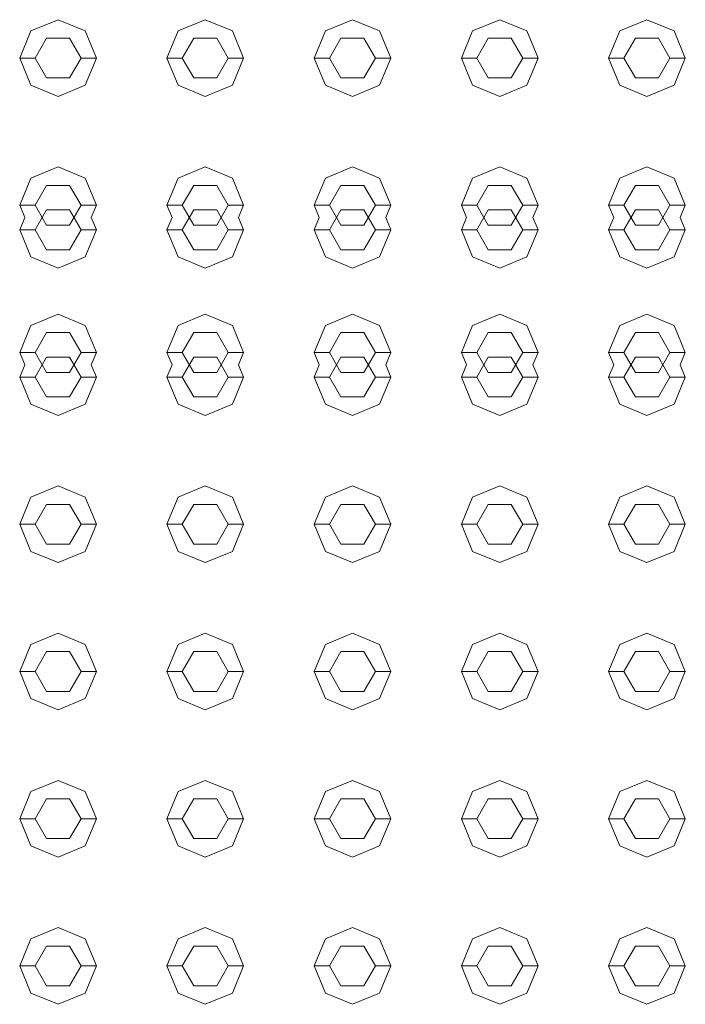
# Model space of a CAD drawing. Header units: millimetres. Extents: x 2 to 902, y -447 to 199.
# Tile 536 of 656: x 26.265 to 26.699, y 154.887 to 155.529. Entities that reach past the tile are written whole.
import ezdxf

# ---------------------------------------------------------------- set-up
doc = ezdxf.new("R2010")
doc.units = ezdxf.units.MM
doc.header["$MEASUREMENT"] = 0
doc.layers.add('IFC-Elemento construtivo genérico-Contorno', color=253, linetype='Continuous', lineweight=5)

msp = doc.modelspace()

# ---------------------------------------------------------------- linework, layer by layer
at = {"layer": 'IFC-Elemento construtivo genérico-Contorno', "color": 7, "lineweight": 5}
for p, q in [((26.27225, 155.5221), (26.28992, 155.52943)), ((26.28992, 155.52943), (26.3076, 155.5221)), ((26.36825, 155.5221), (26.38592, 155.52943)), ((26.38592, 155.52943), (26.4036, 155.5221)), ((26.46425, 155.5221), (26.48192, 155.52943)), ((26.48192, 155.52943), (26.4996, 155.5221)), ((26.56025, 155.5221), (26.57792, 155.52943)), ((26.57792, 155.52943), (26.5956, 155.5221)), ((26.65625, 155.5221), (26.67392, 155.52943)), ((26.67392, 155.52943), (26.6916, 155.5221)), ((26.26492, 155.50443), (26.27225, 155.5221)), ((26.3076, 155.5221), (26.31492, 155.50443)), ((26.36092, 155.50443), (26.36825, 155.5221)), ((26.4036, 155.5221), (26.41092, 155.50443)), ((26.45692, 155.50443), (26.46425, 155.5221)), ((26.4996, 155.5221), (26.50692, 155.50443)), ((26.55292, 155.50443), (26.56025, 155.5221)), ((26.5956, 155.5221), (26.60292, 155.50443)), ((26.64892, 155.50443), (26.65625, 155.5221)), ((26.6916, 155.5221), (26.69892, 155.50443)), ((26.27492, 155.50443), (26.28242, 155.51742)), ((26.28242, 155.51742), (26.29742, 155.51742)), ((26.29742, 155.51742), (26.30492, 155.50443)), ((26.37092, 155.50443), (26.37842, 155.51742)), ((26.37842, 155.51742), (26.39342, 155.51742)), ((26.39342, 155.51742), (26.40092, 155.50443)), ((26.46692, 155.50443), (26.47442, 155.51742)), ((26.47442, 155.51742), (26.48942, 155.51742)), ((26.48942, 155.51742), (26.49692, 155.50443)), ((26.56292, 155.50443), (26.57042, 155.51742)), ((26.57042, 155.51742), (26.58542, 155.51742)), ((26.58542, 155.51742), (26.59292, 155.50443)), ((26.65892, 155.50443), (26.66642, 155.51742)), ((26.66642, 155.51742), (26.68142, 155.51742)), ((26.68142, 155.51742), (26.68892, 155.50443)), ((26.26492, 155.50443), (26.27492, 155.50443)), ((26.26492, 155.50443), (26.27225, 155.48675)), ((26.27492, 155.50443), (26.28242, 155.49144)), ((26.29742, 155.49144), (26.30492, 155.50443)), ((26.30492, 155.50443), (26.31492, 155.50443)), ((26.3076, 155.48675), (26.31492, 155.50443)), ((26.36092, 155.50443), (26.37092, 155.50443)), ((26.36092, 155.50443), (26.36825, 155.48675)), ((26.37092, 155.50443), (26.37842, 155.49144)), ((26.39342, 155.49144), (26.40092, 155.50443)), ((26.40092, 155.50443), (26.41092, 155.50443)), ((26.4036, 155.48675), (26.41092, 155.50443)), ((26.45692, 155.50443), (26.46692, 155.50443)), ((26.45692, 155.50443), (26.46425, 155.48675)), ((26.46692, 155.50443), (26.47442, 155.49144)), ((26.48942, 155.49144), (26.49692, 155.50443)), ((26.49692, 155.50443), (26.50692, 155.50443)), ((26.4996, 155.48675), (26.50692, 155.50443)), ((26.55292, 155.50443), (26.56292, 155.50443)), ((26.55292, 155.50443), (26.56025, 155.48675)), ((26.56292, 155.50443), (26.57042, 155.49144)), ((26.58542, 155.49144), (26.59292, 155.50443)), ((26.59292, 155.50443), (26.60292, 155.50443)), ((26.5956, 155.48675), (26.60292, 155.50443)), ((26.64892, 155.50443), (26.65892, 155.50443)), ((26.64892, 155.50443), (26.65625, 155.48675)), ((26.65892, 155.50443), (26.66642, 155.49144)), ((26.68142, 155.49144), (26.68892, 155.50443)), ((26.68892, 155.50443), (26.69892, 155.50443)), ((26.6916, 155.48675), (26.69892, 155.50443)), ((26.27225, 155.48675), (26.28992, 155.47943)), ((26.28242, 155.49144), (26.29742, 155.49144)), ((26.28992, 155.47943), (26.3076, 155.48675)), ((26.36825, 155.48675), (26.38592, 155.47943)), ((26.37842, 155.49144), (26.39342, 155.49144)), ((26.38592, 155.47943), (26.4036, 155.48675)), ((26.46425, 155.48675), (26.48192, 155.47943)), ((26.47442, 155.49144), (26.48942, 155.49144)), ((26.48192, 155.47943), (26.4996, 155.48675)), ((26.56025, 155.48675), (26.57792, 155.47943)), ((26.57042, 155.49144), (26.58542, 155.49144)), ((26.57792, 155.47943), (26.5956, 155.48675)), ((26.65625, 155.48675), (26.67392, 155.47943)), ((26.66642, 155.49144), (26.68142, 155.49144)), ((26.67392, 155.47943), (26.6916, 155.48675)), ((26.27225, 155.42611), (26.28992, 155.43343)), ((26.28992, 155.43343), (26.3076, 155.42611)), ((26.36825, 155.42611), (26.38592, 155.43343)), ((26.38592, 155.43343), (26.4036, 155.42611)), ((26.46425, 155.42611), (26.48192, 155.43343)), ((26.48192, 155.43343), (26.4996, 155.42611)), ((26.56025, 155.42611), (26.57792, 155.43343)), ((26.57792, 155.43343), (26.5956, 155.42611)), ((26.65625, 155.42611), (26.67392, 155.43343)), ((26.67392, 155.43343), (26.6916, 155.42611)), ((26.26492, 155.40843), (26.27225, 155.42611)), ((26.3076, 155.42611), (26.31492, 155.40843)), ((26.36092, 155.40843), (26.36825, 155.42611)), ((26.4036, 155.42611), (26.41092, 155.40843)), ((26.45692, 155.40843), (26.46425, 155.42611)), ((26.4996, 155.42611), (26.50692, 155.40843)), ((26.55292, 155.40843), (26.56025, 155.42611)), ((26.5956, 155.42611), (26.60292, 155.40843)), ((26.64892, 155.40843), (26.65625, 155.42611)), ((26.6916, 155.42611), (26.69892, 155.40843)), ((26.27492, 155.40843), (26.28242, 155.42142)), ((26.28242, 155.42142), (26.29742, 155.42142)), ((26.29742, 155.42142), (26.30492, 155.40843)), ((26.37092, 155.40843), (26.37842, 155.42142)), ((26.37842, 155.42142), (26.39342, 155.42142)), ((26.39342, 155.42142), (26.40092, 155.40843)), ((26.46692, 155.40843), (26.47442, 155.42142)), ((26.47442, 155.42142), (26.48942, 155.42142)), ((26.48942, 155.42142), (26.49692, 155.40843)), ((26.56292, 155.40843), (26.57042, 155.42142)), ((26.57042, 155.42142), (26.58542, 155.42142)), ((26.58542, 155.42142), (26.59292, 155.40843)), ((26.65892, 155.40843), (26.66642, 155.42142)), ((26.66642, 155.42142), (26.68142, 155.42142)), ((26.68142, 155.42142), (26.68892, 155.40843)), ((26.26492, 155.40843), (26.27492, 155.40843)), ((26.26492, 155.40843), (26.26824, 155.40043)), ((26.27492, 155.40843), (26.28242, 155.39544)), ((26.27492, 155.39243), (26.28242, 155.40542)), ((26.28242, 155.40542), (26.29742, 155.40542)), ((26.29742, 155.39544), (26.30492, 155.40843)), ((26.29742, 155.40542), (26.30492, 155.39243)), ((26.30492, 155.40843), (26.31492, 155.40843)), ((26.31161, 155.40043), (26.31492, 155.40843)), ((26.36092, 155.40843), (26.37092, 155.40843)), ((26.36092, 155.40843), (26.36424, 155.40043)), ((26.37092, 155.40843), (26.37842, 155.39544)), ((26.37092, 155.39243), (26.37842, 155.40542)), ((26.37842, 155.40542), (26.39342, 155.40542)), ((26.39342, 155.39544), (26.40092, 155.40843)), ((26.39342, 155.40542), (26.40092, 155.39243)), ((26.40092, 155.40843), (26.41092, 155.40843)), ((26.40761, 155.40043), (26.41092, 155.40843)), ((26.45692, 155.40843), (26.46692, 155.40843)), ((26.45692, 155.40843), (26.46024, 155.40043)), ((26.46692, 155.40843), (26.47442, 155.39544)), ((26.46692, 155.39243), (26.47442, 155.40542)), ((26.47442, 155.40542), (26.48942, 155.40542)), ((26.48942, 155.39544), (26.49692, 155.40843)), ((26.48942, 155.40542), (26.49692, 155.39243)), ((26.49692, 155.40843), (26.50692, 155.40843)), ((26.50361, 155.40043), (26.50692, 155.40843)), ((26.55292, 155.40843), (26.56292, 155.40843)), ((26.55292, 155.40843), (26.55624, 155.40043)), ((26.56292, 155.40843), (26.57042, 155.39544)), ((26.56292, 155.39243), (26.57042, 155.40542)), ((26.57042, 155.40542), (26.58542, 155.40542)), ((26.58542, 155.39544), (26.59292, 155.40843)), ((26.58542, 155.40542), (26.59292, 155.39243)), ((26.59292, 155.40843), (26.60292, 155.40843)), ((26.59961, 155.40043), (26.60292, 155.40843)), ((26.64892, 155.40843), (26.65892, 155.40843)), ((26.64892, 155.40843), (26.65224, 155.40043)), ((26.65892, 155.40843), (26.66642, 155.39544)), ((26.65892, 155.39243), (26.66642, 155.40542)), ((26.66642, 155.40542), (26.68142, 155.40542)), ((26.68142, 155.39544), (26.68892, 155.40843)), ((26.68142, 155.40542), (26.68892, 155.39243)), ((26.68892, 155.40843), (26.69892, 155.40843)), ((26.69561, 155.40043), (26.69892, 155.40843)), ((26.26492, 155.39243), (26.26824, 155.40043)), ((26.31161, 155.40043), (26.31492, 155.39243)), ((26.36092, 155.39243), (26.36424, 155.40043)), ((26.40761, 155.40043), (26.41092, 155.39243)), ((26.45692, 155.39243), (26.46024, 155.40043)), ((26.50361, 155.40043), (26.50692, 155.39243)), ((26.55292, 155.39243), (26.55624, 155.40043)), ((26.59961, 155.40043), (26.60292, 155.39243)), ((26.64892, 155.39243), (26.65224, 155.40043)), ((26.69561, 155.40043), (26.69892, 155.39243)), ((26.26492, 155.39243), (26.27492, 155.39243)), ((26.26492, 155.39243), (26.27225, 155.37475)), ((26.27492, 155.39243), (26.28242, 155.37944)), ((26.28242, 155.39544), (26.29742, 155.39544)), ((26.29742, 155.37944), (26.30492, 155.39243)), ((26.30492, 155.39243), (26.31492, 155.39243)), ((26.3076, 155.37475), (26.31492, 155.39243)), ((26.36092, 155.39243), (26.37092, 155.39243)), ((26.36092, 155.39243), (26.36825, 155.37475)), ((26.37092, 155.39243), (26.37842, 155.37944)), ((26.37842, 155.39544), (26.39342, 155.39544)), ((26.39342, 155.37944), (26.40092, 155.39243)), ((26.40092, 155.39243), (26.41092, 155.39243)), ((26.4036, 155.37475), (26.41092, 155.39243)), ((26.45692, 155.39243), (26.46692, 155.39243)), ((26.45692, 155.39243), (26.46425, 155.37475)), ((26.46692, 155.39243), (26.47442, 155.37944)), ((26.47442, 155.39544), (26.48942, 155.39544)), ((26.48942, 155.37944), (26.49692, 155.39243)), ((26.49692, 155.39243), (26.50692, 155.39243)), ((26.4996, 155.37475), (26.50692, 155.39243)), ((26.55292, 155.39243), (26.56292, 155.39243)), ((26.55292, 155.39243), (26.56025, 155.37475)), ((26.56292, 155.39243), (26.57042, 155.37944)), ((26.57042, 155.39544), (26.58542, 155.39544)), ((26.58542, 155.37944), (26.59292, 155.39243)), ((26.59292, 155.39243), (26.60292, 155.39243)), ((26.5956, 155.37475), (26.60292, 155.39243)), ((26.64892, 155.39243), (26.65892, 155.39243)), ((26.64892, 155.39243), (26.65625, 155.37475)), ((26.65892, 155.39243), (26.66642, 155.37944)), ((26.66642, 155.39544), (26.68142, 155.39544)), ((26.68142, 155.37944), (26.68892, 155.39243)), ((26.68892, 155.39243), (26.69892, 155.39243)), ((26.6916, 155.37475), (26.69892, 155.39243)), ((26.28242, 155.37944), (26.29742, 155.37944)), ((26.37842, 155.37944), (26.39342, 155.37944)), ((26.47442, 155.37944), (26.48942, 155.37944)), ((26.57042, 155.37944), (26.58542, 155.37944)), ((26.66642, 155.37944), (26.68142, 155.37944)), ((26.27225, 155.37475), (26.28992, 155.36743)), ((26.28992, 155.36743), (26.3076, 155.37475)), ((26.36825, 155.37475), (26.38592, 155.36743)), ((26.38592, 155.36743), (26.4036, 155.37475)), ((26.46425, 155.37475), (26.48192, 155.36743)), ((26.48192, 155.36743), (26.4996, 155.37475)), ((26.56025, 155.37475), (26.57792, 155.36743)), ((26.57792, 155.36743), (26.5956, 155.37475)), ((26.65625, 155.37475), (26.67392, 155.36743)), ((26.67392, 155.36743), (26.6916, 155.37475)), ((26.27225, 155.33011), (26.28992, 155.33743)), ((26.28992, 155.33743), (26.3076, 155.33011)), ((26.36825, 155.33011), (26.38592, 155.33743)), ((26.38592, 155.33743), (26.4036, 155.33011)), ((26.46425, 155.33011), (26.48192, 155.33743)), ((26.48192, 155.33743), (26.4996, 155.33011)), ((26.56025, 155.33011), (26.57792, 155.33743)), ((26.57792, 155.33743), (26.5956, 155.33011)), ((26.65625, 155.33011), (26.67392, 155.33743)), ((26.67392, 155.33743), (26.6916, 155.33011)), ((26.26492, 155.31243), (26.27225, 155.33011)), ((26.3076, 155.33011), (26.31492, 155.31243)), ((26.36092, 155.31243), (26.36825, 155.33011)), ((26.4036, 155.33011), (26.41092, 155.31243)), ((26.45692, 155.31243), (26.46425, 155.33011)), ((26.4996, 155.33011), (26.50692, 155.31243)), ((26.55292, 155.31243), (26.56025, 155.33011)), ((26.5956, 155.33011), (26.60292, 155.31243)), ((26.64892, 155.31243), (26.65625, 155.33011)), ((26.6916, 155.33011), (26.69892, 155.31243)), ((26.27492, 155.31243), (26.28242, 155.32542)), ((26.28242, 155.32542), (26.29742, 155.32542)), ((26.29742, 155.32542), (26.30492, 155.31243)), ((26.37092, 155.31243), (26.37842, 155.32542)), ((26.37842, 155.32542), (26.39342, 155.32542)), ((26.39342, 155.32542), (26.40092, 155.31243)), ((26.46692, 155.31243), (26.47442, 155.32542)), ((26.47442, 155.32542), (26.48942, 155.32542)), ((26.48942, 155.32542), (26.49692, 155.31243)), ((26.56292, 155.31243), (26.57042, 155.32542)), ((26.57042, 155.32542), (26.58542, 155.32542)), ((26.58542, 155.32542), (26.59292, 155.31243)), ((26.65892, 155.31243), (26.66642, 155.32542)), ((26.66642, 155.32542), (26.68142, 155.32542)), ((26.68142, 155.32542), (26.68892, 155.31243)), ((26.26492, 155.31243), (26.27492, 155.31243)), ((26.26492, 155.31243), (26.26824, 155.30443)), ((26.27492, 155.31243), (26.28242, 155.29944)), ((26.27492, 155.29643), (26.28242, 155.30942)), ((26.28242, 155.30942), (26.29742, 155.30942)), ((26.29742, 155.29944), (26.30492, 155.31243)), ((26.29742, 155.30942), (26.30492, 155.29643)), ((26.30492, 155.31243), (26.31492, 155.31243)), ((26.31161, 155.30443), (26.31492, 155.31243)), ((26.36092, 155.31243), (26.37092, 155.31243)), ((26.36092, 155.31243), (26.36424, 155.30443)), ((26.37092, 155.31243), (26.37842, 155.29944)), ((26.37092, 155.29643), (26.37842, 155.30942)), ((26.37842, 155.30942), (26.39342, 155.30942)), ((26.39342, 155.29944), (26.40092, 155.31243)), ((26.39342, 155.30942), (26.40092, 155.29643)), ((26.40092, 155.31243), (26.41092, 155.31243)), ((26.40761, 155.30443), (26.41092, 155.31243)), ((26.45692, 155.31243), (26.46692, 155.31243)), ((26.45692, 155.31243), (26.46024, 155.30443)), ((26.46692, 155.31243), (26.47442, 155.29944)), ((26.46692, 155.29643), (26.47442, 155.30942)), ((26.47442, 155.30942), (26.48942, 155.30942)), ((26.48942, 155.29944), (26.49692, 155.31243)), ((26.48942, 155.30942), (26.49692, 155.29643)), ((26.49692, 155.31243), (26.50692, 155.31243)), ((26.50361, 155.30443), (26.50692, 155.31243)), ((26.55292, 155.31243), (26.56292, 155.31243)), ((26.55292, 155.31243), (26.55624, 155.30443)), ((26.56292, 155.31243), (26.57042, 155.29944)), ((26.56292, 155.29643), (26.57042, 155.30942)), ((26.57042, 155.30942), (26.58542, 155.30942)), ((26.58542, 155.29944), (26.59292, 155.31243)), ((26.58542, 155.30942), (26.59292, 155.29643)), ((26.59292, 155.31243), (26.60292, 155.31243)), ((26.59961, 155.30443), (26.60292, 155.31243)), ((26.64892, 155.31243), (26.65892, 155.31243)), ((26.64892, 155.31243), (26.65224, 155.30443)), ((26.65892, 155.31243), (26.66642, 155.29944)), ((26.65892, 155.29643), (26.66642, 155.30942)), ((26.66642, 155.30942), (26.68142, 155.30942)), ((26.68142, 155.29944), (26.68892, 155.31243)), ((26.68142, 155.30942), (26.68892, 155.29643)), ((26.68892, 155.31243), (26.69892, 155.31243)), ((26.69561, 155.30443), (26.69892, 155.31243)), ((26.26492, 155.29643), (26.26824, 155.30443)), ((26.31161, 155.30443), (26.31492, 155.29643)), ((26.36092, 155.29643), (26.36424, 155.30443)), ((26.40761, 155.30443), (26.41092, 155.29643)), ((26.45692, 155.29643), (26.46024, 155.30443)), ((26.50361, 155.30443), (26.50692, 155.29643)), ((26.55292, 155.29643), (26.55624, 155.30443)), ((26.59961, 155.30443), (26.60292, 155.29643)), ((26.64892, 155.29643), (26.65224, 155.30443)), ((26.69561, 155.30443), (26.69892, 155.29643)), ((26.26492, 155.29643), (26.27492, 155.29643)), ((26.26492, 155.29643), (26.27225, 155.27875)), ((26.27492, 155.29643), (26.28242, 155.28344)), ((26.28242, 155.29944), (26.29742, 155.29944)), ((26.29742, 155.28344), (26.30492, 155.29643)), ((26.30492, 155.29643), (26.31492, 155.29643)), ((26.3076, 155.27875), (26.31492, 155.29643)), ((26.36092, 155.29643), (26.37092, 155.29643)), ((26.36092, 155.29643), (26.36825, 155.27875)), ((26.37092, 155.29643), (26.37842, 155.28344)), ((26.37842, 155.29944), (26.39342, 155.29944)), ((26.39342, 155.28344), (26.40092, 155.29643)), ((26.40092, 155.29643), (26.41092, 155.29643)), ((26.4036, 155.27875), (26.41092, 155.29643)), ((26.45692, 155.29643), (26.46692, 155.29643)), ((26.45692, 155.29643), (26.46425, 155.27875)), ((26.46692, 155.29643), (26.47442, 155.28344)), ((26.47442, 155.29944), (26.48942, 155.29944)), ((26.48942, 155.28344), (26.49692, 155.29643)), ((26.49692, 155.29643), (26.50692, 155.29643)), ((26.4996, 155.27875), (26.50692, 155.29643)), ((26.55292, 155.29643), (26.56292, 155.29643)), ((26.55292, 155.29643), (26.56025, 155.27875)), ((26.56292, 155.29643), (26.57042, 155.28344)), ((26.57042, 155.29944), (26.58542, 155.29944)), ((26.58542, 155.28344), (26.59292, 155.29643)), ((26.59292, 155.29643), (26.60292, 155.29643)), ((26.5956, 155.27875), (26.60292, 155.29643)), ((26.64892, 155.29643), (26.65892, 155.29643)), ((26.64892, 155.29643), (26.65625, 155.27875)), ((26.65892, 155.29643), (26.66642, 155.28344)), ((26.66642, 155.29944), (26.68142, 155.29944)), ((26.68142, 155.28344), (26.68892, 155.29643)), ((26.68892, 155.29643), (26.69892, 155.29643)), ((26.6916, 155.27875), (26.69892, 155.29643)), ((26.28242, 155.28344), (26.29742, 155.28344)), ((26.37842, 155.28344), (26.39342, 155.28344)), ((26.47442, 155.28344), (26.48942, 155.28344)), ((26.57042, 155.28344), (26.58542, 155.28344)), ((26.66642, 155.28344), (26.68142, 155.28344)), ((26.27225, 155.27875), (26.28992, 155.27143)), ((26.28992, 155.27143), (26.3076, 155.27875)), ((26.36825, 155.27875), (26.38592, 155.27143)), ((26.38592, 155.27143), (26.4036, 155.27875)), ((26.46425, 155.27875), (26.48192, 155.27143)), ((26.48192, 155.27143), (26.4996, 155.27875)), ((26.56025, 155.27875), (26.57792, 155.27143)), ((26.57792, 155.27143), (26.5956, 155.27875)), ((26.65625, 155.27875), (26.67392, 155.27143)), ((26.67392, 155.27143), (26.6916, 155.27875)), ((26.27225, 155.21811), (26.28992, 155.22543)), ((26.28992, 155.22543), (26.3076, 155.21811)), ((26.36825, 155.21811), (26.38592, 155.22543)), ((26.38592, 155.22543), (26.4036, 155.21811)), ((26.46425, 155.21811), (26.48192, 155.22543)), ((26.48192, 155.22543), (26.4996, 155.21811)), ((26.56025, 155.21811), (26.57792, 155.22543)), ((26.57792, 155.22543), (26.5956, 155.21811)), ((26.65625, 155.21811), (26.67392, 155.22543)), ((26.67392, 155.22543), (26.6916, 155.21811)), ((26.26492, 155.20043), (26.27225, 155.21811)), ((26.3076, 155.21811), (26.31492, 155.20043)), ((26.36092, 155.20043), (26.36825, 155.21811)), ((26.4036, 155.21811), (26.41092, 155.20043)), ((26.45692, 155.20043), (26.46425, 155.21811)), ((26.4996, 155.21811), (26.50692, 155.20043)), ((26.55292, 155.20043), (26.56025, 155.21811)), ((26.5956, 155.21811), (26.60292, 155.20043)), ((26.64892, 155.20043), (26.65625, 155.21811)), ((26.6916, 155.21811), (26.69892, 155.20043)), ((26.27492, 155.20043), (26.28242, 155.21342)), ((26.28242, 155.21342), (26.29742, 155.21342)), ((26.29742, 155.21342), (26.30492, 155.20043)), ((26.37092, 155.20043), (26.37842, 155.21342)), ((26.37842, 155.21342), (26.39342, 155.21342)), ((26.39342, 155.21342), (26.40092, 155.20043)), ((26.46692, 155.20043), (26.47442, 155.21342)), ((26.47442, 155.21342), (26.48942, 155.21342)), ((26.48942, 155.21342), (26.49692, 155.20043)), ((26.56292, 155.20043), (26.57042, 155.21342)), ((26.57042, 155.21342), (26.58542, 155.21342)), ((26.58542, 155.21342), (26.59292, 155.20043)), ((26.65892, 155.20043), (26.66642, 155.21342)), ((26.66642, 155.21342), (26.68142, 155.21342)), ((26.68142, 155.21342), (26.68892, 155.20043)), ((26.26492, 155.20043), (26.27492, 155.20043)), ((26.26492, 155.20043), (26.27225, 155.18275)), ((26.27492, 155.20043), (26.28242, 155.18744)), ((26.29742, 155.18744), (26.30492, 155.20043)), ((26.30492, 155.20043), (26.31492, 155.20043)), ((26.3076, 155.18275), (26.31492, 155.20043)), ((26.36092, 155.20043), (26.37092, 155.20043)), ((26.36092, 155.20043), (26.36825, 155.18275)), ((26.37092, 155.20043), (26.37842, 155.18744)), ((26.39342, 155.18744), (26.40092, 155.20043)), ((26.40092, 155.20043), (26.41092, 155.20043)), ((26.4036, 155.18275), (26.41092, 155.20043)), ((26.45692, 155.20043), (26.46692, 155.20043)), ((26.45692, 155.20043), (26.46425, 155.18275)), ((26.46692, 155.20043), (26.47442, 155.18744)), ((26.48942, 155.18744), (26.49692, 155.20043)), ((26.49692, 155.20043), (26.50692, 155.20043)), ((26.4996, 155.18275), (26.50692, 155.20043)), ((26.55292, 155.20043), (26.56292, 155.20043)), ((26.55292, 155.20043), (26.56025, 155.18275)), ((26.56292, 155.20043), (26.57042, 155.18744)), ((26.58542, 155.18744), (26.59292, 155.20043)), ((26.59292, 155.20043), (26.60292, 155.20043)), ((26.5956, 155.18275), (26.60292, 155.20043)), ((26.64892, 155.20043), (26.65892, 155.20043)), ((26.64892, 155.20043), (26.65625, 155.18275)), ((26.65892, 155.20043), (26.66642, 155.18744)), ((26.68142, 155.18744), (26.68892, 155.20043)), ((26.68892, 155.20043), (26.69892, 155.20043)), ((26.6916, 155.18275), (26.69892, 155.20043)), ((26.28242, 155.18744), (26.29742, 155.18744)), ((26.37842, 155.18744), (26.39342, 155.18744)), ((26.47442, 155.18744), (26.48942, 155.18744)), ((26.57042, 155.18744), (26.58542, 155.18744)), ((26.66642, 155.18744), (26.68142, 155.18744)), ((26.27225, 155.18275), (26.28992, 155.17543)), ((26.28992, 155.17543), (26.3076, 155.18275)), ((26.36825, 155.18275), (26.38592, 155.17543)), ((26.38592, 155.17543), (26.4036, 155.18275)), ((26.46425, 155.18275), (26.48192, 155.17543)), ((26.48192, 155.17543), (26.4996, 155.18275)), ((26.56025, 155.18275), (26.57792, 155.17543)), ((26.57792, 155.17543), (26.5956, 155.18275)), ((26.65625, 155.18275), (26.67392, 155.17543)), ((26.67392, 155.17543), (26.6916, 155.18275)), ((26.27225, 155.1221), (26.28992, 155.12943)), ((26.28992, 155.12943), (26.3076, 155.1221)), ((26.36825, 155.1221), (26.38592, 155.12943)), ((26.38592, 155.12943), (26.4036, 155.1221)), ((26.46425, 155.1221), (26.48192, 155.12943)), ((26.48192, 155.12943), (26.4996, 155.1221)), ((26.56025, 155.1221), (26.57792, 155.12943)), ((26.57792, 155.12943), (26.5956, 155.1221)), ((26.65625, 155.1221), (26.67392, 155.12943)), ((26.67392, 155.12943), (26.6916, 155.1221)), ((26.26492, 155.10443), (26.27225, 155.1221)), ((26.3076, 155.1221), (26.31492, 155.10443)), ((26.36092, 155.10443), (26.36825, 155.1221)), ((26.4036, 155.1221), (26.41092, 155.10443)), ((26.45692, 155.10443), (26.46425, 155.1221)), ((26.4996, 155.1221), (26.50692, 155.10443)), ((26.55292, 155.10443), (26.56025, 155.1221)), ((26.5956, 155.1221), (26.60292, 155.10443)), ((26.64892, 155.10443), (26.65625, 155.1221)), ((26.6916, 155.1221), (26.69892, 155.10443)), ((26.27492, 155.10443), (26.28242, 155.11742)), ((26.28242, 155.11742), (26.29742, 155.11742)), ((26.29742, 155.11742), (26.30492, 155.10443)), ((26.37092, 155.10443), (26.37842, 155.11742)), ((26.37842, 155.11742), (26.39342, 155.11742)), ((26.39342, 155.11742), (26.40092, 155.10443)), ((26.46692, 155.10443), (26.47442, 155.11742)), ((26.47442, 155.11742), (26.48942, 155.11742)), ((26.48942, 155.11742), (26.49692, 155.10443)), ((26.56292, 155.10443), (26.57042, 155.11742)), ((26.57042, 155.11742), (26.58542, 155.11742)), ((26.58542, 155.11742), (26.59292, 155.10443)), ((26.65892, 155.10443), (26.66642, 155.11742)), ((26.66642, 155.11742), (26.68142, 155.11742)), ((26.68142, 155.11742), (26.68892, 155.10443)), ((26.26492, 155.10443), (26.27492, 155.10443)), ((26.26492, 155.10443), (26.27225, 155.08675)), ((26.27492, 155.10443), (26.28242, 155.09144)), ((26.29742, 155.09144), (26.30492, 155.10443)), ((26.30492, 155.10443), (26.31492, 155.10443)), ((26.3076, 155.08675), (26.31492, 155.10443)), ((26.36092, 155.10443), (26.37092, 155.10443)), ((26.36092, 155.10443), (26.36825, 155.08675)), ((26.37092, 155.10443), (26.37842, 155.09144)), ((26.39342, 155.09144), (26.40092, 155.10443)), ((26.40092, 155.10443), (26.41092, 155.10443)), ((26.4036, 155.08675), (26.41092, 155.10443)), ((26.45692, 155.10443), (26.46692, 155.10443)), ((26.45692, 155.10443), (26.46425, 155.08675)), ((26.46692, 155.10443), (26.47442, 155.09144)), ((26.48942, 155.09144), (26.49692, 155.10443)), ((26.49692, 155.10443), (26.50692, 155.10443)), ((26.4996, 155.08675), (26.50692, 155.10443)), ((26.55292, 155.10443), (26.56292, 155.10443)), ((26.55292, 155.10443), (26.56025, 155.08675)), ((26.56292, 155.10443), (26.57042, 155.09144)), ((26.58542, 155.09144), (26.59292, 155.10443)), ((26.59292, 155.10443), (26.60292, 155.10443)), ((26.5956, 155.08675), (26.60292, 155.10443)), ((26.64892, 155.10443), (26.65892, 155.10443)), ((26.64892, 155.10443), (26.65625, 155.08675)), ((26.65892, 155.10443), (26.66642, 155.09144)), ((26.68142, 155.09144), (26.68892, 155.10443)), ((26.68892, 155.10443), (26.69892, 155.10443)), ((26.6916, 155.08675), (26.69892, 155.10443)), ((26.28242, 155.09144), (26.29742, 155.09144)), ((26.37842, 155.09144), (26.39342, 155.09144)), ((26.47442, 155.09144), (26.48942, 155.09144)), ((26.57042, 155.09144), (26.58542, 155.09144)), ((26.66642, 155.09144), (26.68142, 155.09144)), ((26.27225, 155.08675), (26.28992, 155.07943)), ((26.28992, 155.07943), (26.3076, 155.08675)), ((26.36825, 155.08675), (26.38592, 155.07943)), ((26.38592, 155.07943), (26.4036, 155.08675)), ((26.46425, 155.08675), (26.48192, 155.07943)), ((26.48192, 155.07943), (26.4996, 155.08675)), ((26.56025, 155.08675), (26.57792, 155.07943)), ((26.57792, 155.07943), (26.5956, 155.08675)), ((26.65625, 155.08675), (26.67392, 155.07943)), ((26.67392, 155.07943), (26.6916, 155.08675)), ((26.27225, 155.02611), (26.28992, 155.03343)), ((26.28992, 155.03343), (26.3076, 155.02611)), ((26.36825, 155.02611), (26.38592, 155.03343)), ((26.38592, 155.03343), (26.4036, 155.02611)), ((26.46425, 155.02611), (26.48192, 155.03343)), ((26.48192, 155.03343), (26.4996, 155.02611)), ((26.56025, 155.02611), (26.57792, 155.03343)), ((26.57792, 155.03343), (26.5956, 155.02611)), ((26.65625, 155.02611), (26.67392, 155.03343)), ((26.67392, 155.03343), (26.6916, 155.02611)), ((26.26492, 155.00843), (26.27225, 155.02611)), ((26.3076, 155.02611), (26.31492, 155.00843)), ((26.36092, 155.00843), (26.36825, 155.02611)), ((26.4036, 155.02611), (26.41092, 155.00843)), ((26.45692, 155.00843), (26.46425, 155.02611)), ((26.4996, 155.02611), (26.50692, 155.00843)), ((26.55292, 155.00843), (26.56025, 155.02611)), ((26.5956, 155.02611), (26.60292, 155.00843)), ((26.64892, 155.00843), (26.65625, 155.02611)), ((26.6916, 155.02611), (26.69892, 155.00843)), ((26.27492, 155.00843), (26.28242, 155.02142)), ((26.28242, 155.02142), (26.29742, 155.02142)), ((26.29742, 155.02142), (26.30492, 155.00843)), ((26.37092, 155.00843), (26.37842, 155.02142)), ((26.37842, 155.02142), (26.39342, 155.02142)), ((26.39342, 155.02142), (26.40092, 155.00843)), ((26.46692, 155.00843), (26.47442, 155.02142)), ((26.47442, 155.02142), (26.48942, 155.02142)), ((26.48942, 155.02142), (26.49692, 155.00843)), ((26.56292, 155.00843), (26.57042, 155.02142)), ((26.57042, 155.02142), (26.58542, 155.02142)), ((26.58542, 155.02142), (26.59292, 155.00843)), ((26.65892, 155.00843), (26.66642, 155.02142)), ((26.66642, 155.02142), (26.68142, 155.02142)), ((26.68142, 155.02142), (26.68892, 155.00843)), ((26.26492, 155.00843), (26.27492, 155.00843)), ((26.26492, 155.00843), (26.27225, 154.99076)), ((26.27492, 155.00843), (26.28242, 154.99544)), ((26.29742, 154.99544), (26.30492, 155.00843)), ((26.30492, 155.00843), (26.31492, 155.00843)), ((26.3076, 154.99076), (26.31492, 155.00843)), ((26.36092, 155.00843), (26.37092, 155.00843)), ((26.36092, 155.00843), (26.36825, 154.99076)), ((26.37092, 155.00843), (26.37842, 154.99544)), ((26.39342, 154.99544), (26.40092, 155.00843)), ((26.40092, 155.00843), (26.41092, 155.00843)), ((26.4036, 154.99076), (26.41092, 155.00843)), ((26.45692, 155.00843), (26.46692, 155.00843)), ((26.45692, 155.00843), (26.46425, 154.99076)), ((26.46692, 155.00843), (26.47442, 154.99544)), ((26.48942, 154.99544), (26.49692, 155.00843)), ((26.49692, 155.00843), (26.50692, 155.00843)), ((26.4996, 154.99076), (26.50692, 155.00843)), ((26.55292, 155.00843), (26.56292, 155.00843)), ((26.55292, 155.00843), (26.56025, 154.99076)), ((26.56292, 155.00843), (26.57042, 154.99544)), ((26.58542, 154.99544), (26.59292, 155.00843)), ((26.59292, 155.00843), (26.60292, 155.00843)), ((26.5956, 154.99076), (26.60292, 155.00843)), ((26.64892, 155.00843), (26.65892, 155.00843)), ((26.64892, 155.00843), (26.65625, 154.99076)), ((26.65892, 155.00843), (26.66642, 154.99544)), ((26.68142, 154.99544), (26.68892, 155.00843)), ((26.68892, 155.00843), (26.69892, 155.00843)), ((26.6916, 154.99076), (26.69892, 155.00843)), ((26.28242, 154.99544), (26.29742, 154.99544)), ((26.37842, 154.99544), (26.39342, 154.99544)), ((26.47442, 154.99544), (26.48942, 154.99544)), ((26.57042, 154.99544), (26.58542, 154.99544)), ((26.66642, 154.99544), (26.68142, 154.99544)), ((26.27225, 154.99076), (26.28992, 154.98343)), ((26.28992, 154.98343), (26.3076, 154.99076)), ((26.36825, 154.99076), (26.38592, 154.98343)), ((26.38592, 154.98343), (26.4036, 154.99076)), ((26.46425, 154.99076), (26.48192, 154.98343)), ((26.48192, 154.98343), (26.4996, 154.99076)), ((26.56025, 154.99076), (26.57792, 154.98343)), ((26.57792, 154.98343), (26.5956, 154.99076)), ((26.65625, 154.99076), (26.67392, 154.98343)), ((26.67392, 154.98343), (26.6916, 154.99076)), ((26.27225, 154.93011), (26.28992, 154.93743)), ((26.28992, 154.93743), (26.3076, 154.93011)), ((26.36825, 154.93011), (26.38592, 154.93743)), ((26.38592, 154.93743), (26.4036, 154.93011)), ((26.46425, 154.93011), (26.48192, 154.93743)), ((26.48192, 154.93743), (26.4996, 154.93011)), ((26.56025, 154.93011), (26.57792, 154.93743)), ((26.57792, 154.93743), (26.5956, 154.93011)), ((26.65625, 154.93011), (26.67392, 154.93743)), ((26.67392, 154.93743), (26.6916, 154.93011)), ((26.26492, 154.91243), (26.27225, 154.93011)), ((26.3076, 154.93011), (26.31492, 154.91243)), ((26.36092, 154.91243), (26.36825, 154.93011)), ((26.4036, 154.93011), (26.41092, 154.91243)), ((26.45692, 154.91243), (26.46425, 154.93011)), ((26.4996, 154.93011), (26.50692, 154.91243)), ((26.55292, 154.91243), (26.56025, 154.93011)), ((26.5956, 154.93011), (26.60292, 154.91243)), ((26.64892, 154.91243), (26.65625, 154.93011)), ((26.6916, 154.93011), (26.69892, 154.91243)), ((26.27492, 154.91243), (26.28242, 154.92542)), ((26.28242, 154.92542), (26.29742, 154.92542)), ((26.29742, 154.92542), (26.30492, 154.91243)), ((26.37092, 154.91243), (26.37842, 154.92542)), ((26.37842, 154.92542), (26.39342, 154.92542)), ((26.39342, 154.92542), (26.40092, 154.91243)), ((26.46692, 154.91243), (26.47442, 154.92542)), ((26.47442, 154.92542), (26.48942, 154.92542)), ((26.48942, 154.92542), (26.49692, 154.91243)), ((26.56292, 154.91243), (26.57042, 154.92542)), ((26.57042, 154.92542), (26.58542, 154.92542)), ((26.58542, 154.92542), (26.59292, 154.91243)), ((26.65892, 154.91243), (26.66642, 154.92542)), ((26.66642, 154.92542), (26.68142, 154.92542)), ((26.68142, 154.92542), (26.68892, 154.91243)), ((26.26492, 154.91243), (26.27492, 154.91243)), ((26.26492, 154.91243), (26.27225, 154.89475)), ((26.27492, 154.91243), (26.28242, 154.89944)), ((26.29742, 154.89944), (26.30492, 154.91243)), ((26.30492, 154.91243), (26.31492, 154.91243)), ((26.3076, 154.89475), (26.31492, 154.91243)), ((26.36092, 154.91243), (26.37092, 154.91243)), ((26.36092, 154.91243), (26.36825, 154.89475)), ((26.37092, 154.91243), (26.37842, 154.89944)), ((26.39342, 154.89944), (26.40092, 154.91243)), ((26.40092, 154.91243), (26.41092, 154.91243)), ((26.4036, 154.89475), (26.41092, 154.91243)), ((26.45692, 154.91243), (26.46692, 154.91243)), ((26.45692, 154.91243), (26.46425, 154.89475)), ((26.46692, 154.91243), (26.47442, 154.89944)), ((26.48942, 154.89944), (26.49692, 154.91243)), ((26.49692, 154.91243), (26.50692, 154.91243)), ((26.4996, 154.89475), (26.50692, 154.91243)), ((26.55292, 154.91243), (26.56292, 154.91243)), ((26.55292, 154.91243), (26.56025, 154.89475)), ((26.56292, 154.91243), (26.57042, 154.89944)), ((26.58542, 154.89944), (26.59292, 154.91243)), ((26.59292, 154.91243), (26.60292, 154.91243)), ((26.5956, 154.89475), (26.60292, 154.91243)), ((26.64892, 154.91243), (26.65892, 154.91243)), ((26.64892, 154.91243), (26.65625, 154.89475)), ((26.65892, 154.91243), (26.66642, 154.89944)), ((26.68142, 154.89944), (26.68892, 154.91243)), ((26.68892, 154.91243), (26.69892, 154.91243)), ((26.6916, 154.89475), (26.69892, 154.91243)), ((26.28242, 154.89944), (26.29742, 154.89944)), ((26.37842, 154.89944), (26.39342, 154.89944)), ((26.47442, 154.89944), (26.48942, 154.89944)), ((26.57042, 154.89944), (26.58542, 154.89944)), ((26.66642, 154.89944), (26.68142, 154.89944)), ((26.27225, 154.89475), (26.28992, 154.88743)), ((26.28992, 154.88743), (26.3076, 154.89475)), ((26.36825, 154.89475), (26.38592, 154.88743)), ((26.38592, 154.88743), (26.4036, 154.89475)), ((26.46425, 154.89475), (26.48192, 154.88743)), ((26.48192, 154.88743), (26.4996, 154.89475)), ((26.56025, 154.89475), (26.57792, 154.88743)), ((26.57792, 154.88743), (26.5956, 154.89475)), ((26.65625, 154.89475), (26.67392, 154.88743)), ((26.67392, 154.88743), (26.6916, 154.89475))]:
    msp.add_line(p, q, dxfattribs=at)

doc.saveas('drawing.dxf')
